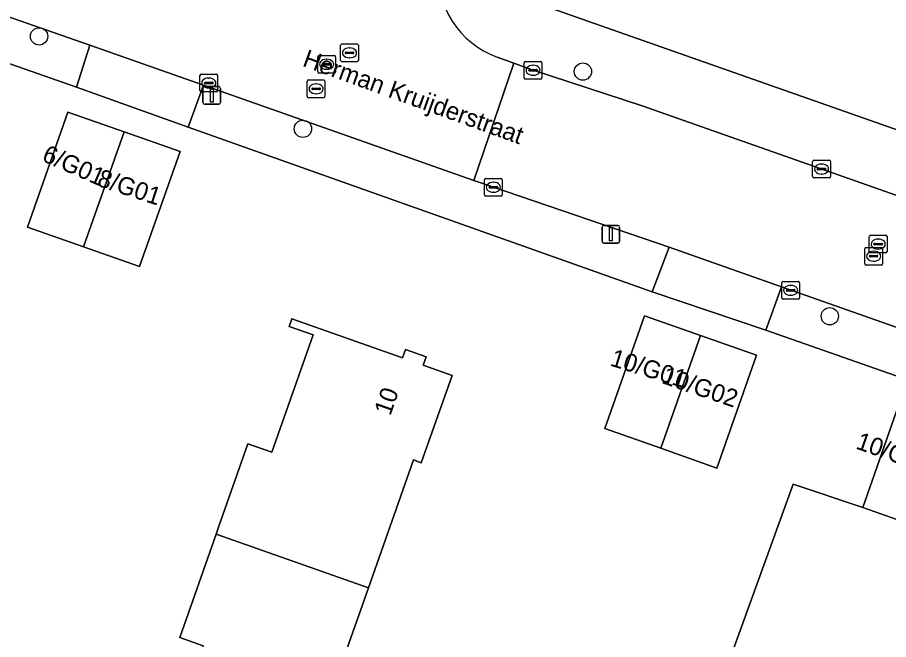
# Model space of a CAD drawing. Extents: x 163266 to 164362, y 381528 to 382286.
# Drawn here: x 163701.49 to 163750.69, y 381685.27 to 381720.39 of the extents above; entities that cross this region are included whole.
import ezdxf

# ---------------------------------------------------------------- set-up
doc = ezdxf.new("R2010")
doc.units = 0
for name, color, linetype in [('IMGEO_Boom', 7, 'Continuous'), ('IMGEO_Erf', 7, 'Continuous'), ('IMGEO_Groenvoorziening', 7, 'Continuous'), ('IMGEO_Kolk', 7, 'Continuous'), ('IMGEO_Lichtmast', 7, 'Continuous'), ('IMGEO_Openbare_ruimte_label', 7, 'Continuous'), ('IMGEO_Pand', 7, 'Continuous'), ('IMGEO_Pand_nummerreeks', 7, 'Continuous'), ('IMGEO_Rijbaan_lokaal_open', 7, 'Continuous'), ('IMGEO_Rioolput', 7, 'Continuous'), ('IMGEO_Voetpad_open', 7, 'Continuous')]:
    doc.layers.add(name, color=color, linetype=linetype)

msp = doc.modelspace()

# ---------------------------------------------------------------- linework, layer by layer
at = {"layer": 'IMGEO_Boom'}
for centre in [(163702.721, 381719.324), (163733.428, 381717.338), (163717.618, 381714.104), (163747.374, 381703.523)]:
    msp.add_circle(centre, 0.489, dxfattribs=at)
at = {"layer": 'IMGEO_Erf'}
for points in [[(163730.281, 381721.403), (163751.335, 381713.996), (163753.974, 381721.509), (163750.816, 381722.627), (163751.849, 381725.55), (163755.007, 381724.432), (163760.387, 381739.506), (163760.004, 381739.637), (163758.349, 381740.202), (163757.273, 381740.57), (163758.21, 381743.311), (163759.23, 381746.297), (163762.422, 381745.206), (163764.559, 381751.265), (163761.055, 381752.512), (163762.034, 381755.262), (163763.1, 381758.257), (163766.106, 381757.187), (163765.447, 381755.336), (163766.06, 381755.118), (163772.137, 381772.294)], [(163745.303, 381694.051), (163749.229, 381692.724), (163751.277, 381698.534), (163751.759, 381699.934), (163743.762, 381702.736), (163737.338, 381704.902), (163711.131, 381714.194), (163704.828, 381716.464), (163678.538, 381725.673), (163678.063, 381724.312), (163675.791, 381717.865), (163672.646, 381718.973), (163672.074, 381719.175), (163670.661, 381715.164), (163668.428, 381715.95), (163669.842, 381719.961), (163669.501, 381720.081), (163671.774, 381726.529), (163672.171, 381727.69), (163647.526, 381736.802), (163638.731, 381716.751), (163635.855, 381717.357), (163618.556, 381721)], [(163711.993, 381684.911), (163710.659, 381685.381), (163712.717, 381691.22), (163712.855, 381691.611), (163714.516, 381696.326), (163715.864, 381695.85), (163718.197, 381702.468), (163716.844, 381702.945), (163716.999, 381703.383), (163723.25, 381701.18), (163723.415, 381701.648), (163724.571, 381701.241), (163724.401, 381700.759), (163726.041, 381700.181), (163724.305, 381695.256), (163723.866, 381695.411), (163721.325, 381688.2), (163718.541, 381680.3)], [(163735.245, 381658.18), (163732.674, 381659.172), (163745.303, 381694.051)]]:
    msp.add_lwpolyline(points, dxfattribs=at)
for points in [[(163704.35, 381715.05), (163707.518, 381713.934), (163710.686, 381712.817), (163708.398, 381706.325), (163705.23, 381707.441), (163702.062, 381708.558)], [(163734.659, 381697.183), (163736.903, 381703.551), (163740.067, 381702.436), (163743.231, 381701.32), (163740.987, 381694.952), (163737.822, 381696.068)]]:
    msp.add_lwpolyline(points, close=True, dxfattribs=at)
at = {"layer": 'IMGEO_Groenvoorziening'}
msp.add_lwpolyline([(163786.431, 381687.36), (163786.311, 381687.532), (163785.889, 381687.845), (163785.054, 381688.219), (163774.893, 381691.766), (163774.456, 381690.384), (163772.402, 381684.557), (163769.505, 381685.578), (163766.609, 381686.599), (163763.712, 381687.62), (163760.816, 381688.64), (163757.919, 381689.661), (163755.022, 381690.682), (163752.126, 381691.703), (163749.229, 381692.724), (163745.303, 381694.051), (163732.674, 381659.172), (163738.545, 381663.071), (163741.092, 381665.064), (163743.582, 381666.907), (163746.827, 381668.861)], close=True, dxfattribs=at)
at = {"layer": 'IMGEO_Kolk'}
for p, q in [((163730.117, 381716.985), (163730.117, 381717.837)), ((163730.192, 381717.911), (163731.044, 381717.911)), ((163730.605, 381717.691), (163730.63, 381717.691)), ((163731.118, 381717.837), (163731.118, 381716.985)), ((163711.802, 381716.267), (163711.802, 381717.119)), ((163711.877, 381717.193), (163712.729, 381717.193)), ((163712.803, 381717.119), (163712.803, 381716.267)), ((163730.376, 381717.405), (163730.376, 381717.417)), ((163730.814, 381717.368), (163730.416, 381717.368)), ((163730.419, 381717.454), (163730.817, 381717.454)), ((163730.628, 381717.131), (163730.603, 381717.131)), ((163730.86, 381717.417), (163730.86, 381717.405)), ((163712.061, 381716.687), (163712.061, 381716.699)), ((163712.499, 381716.65), (163712.101, 381716.65)), ((163712.104, 381716.736), (163712.502, 381716.736)), ((163712.29, 381716.973), (163712.315, 381716.973)), ((163712.545, 381716.699), (163712.545, 381716.687)), ((163731.044, 381716.911), (163730.192, 381716.911)), ((163712.729, 381716.193), (163711.877, 381716.193)), ((163712.313, 381716.413), (163712.288, 381716.413)), ((163746.405, 381711.406), (163746.405, 381712.258)), ((163746.48, 381712.332), (163747.332, 381712.332)), ((163746.893, 381712.112), (163746.918, 381712.112)), ((163747.406, 381712.258), (163747.406, 381711.406)), ((163746.664, 381711.826), (163746.664, 381711.838)), ((163747.102, 381711.789), (163746.704, 381711.789)), ((163746.707, 381711.875), (163747.105, 381711.875)), ((163747.148, 381711.838), (163747.148, 381711.826)), ((163727.876, 381710.379), (163727.876, 381711.231)), ((163727.951, 381711.305), (163728.803, 381711.305)), ((163728.877, 381711.231), (163728.877, 381710.379)), ((163747.332, 381711.332), (163746.48, 381711.332)), ((163746.916, 381711.552), (163746.891, 381711.552)), ((163728.135, 381710.799), (163728.135, 381710.811)), ((163728.573, 381710.762), (163728.175, 381710.762)), ((163728.178, 381710.848), (163728.576, 381710.848)), ((163728.364, 381711.085), (163728.389, 381711.085)), ((163728.619, 381710.811), (163728.619, 381710.799)), ((163728.803, 381710.305), (163727.951, 381710.305)), ((163728.387, 381710.525), (163728.362, 381710.525)), ((163744.663, 381704.561), (163744.663, 381705.413)), ((163744.738, 381705.487), (163745.59, 381705.487)), ((163745.151, 381705.267), (163745.176, 381705.267)), ((163745.664, 381705.413), (163745.664, 381704.561)), ((163744.922, 381704.981), (163744.922, 381704.993)), ((163745.36, 381704.944), (163744.962, 381704.944)), ((163744.965, 381705.03), (163745.363, 381705.03)), ((163745.174, 381704.707), (163745.149, 381704.707)), ((163745.406, 381704.993), (163745.406, 381704.981)), ((163745.59, 381704.487), (163744.738, 381704.487))]:
    msp.add_line(p, q, dxfattribs=at)
for points in [[(163730.117, 381716.985), (163730.117, 381717.837)], [(163730.192, 381717.911), (163731.044, 381717.911)], [(163731.118, 381717.837), (163731.118, 381716.985)], [(163711.802, 381716.267), (163711.802, 381717.119)], [(163711.877, 381717.193), (163712.729, 381717.193)], [(163712.803, 381717.119), (163712.803, 381716.267)], [(163731.044, 381716.911), (163730.192, 381716.911)], [(163712.729, 381716.193), (163711.877, 381716.193)], [(163746.405, 381711.406), (163746.405, 381712.258)], [(163746.48, 381712.332), (163747.332, 381712.332)], [(163747.406, 381712.258), (163747.406, 381711.406)], [(163727.876, 381710.379), (163727.876, 381711.231)], [(163727.951, 381711.305), (163728.803, 381711.305)], [(163728.877, 381711.231), (163728.877, 381710.379)], [(163747.332, 381711.332), (163746.48, 381711.332)], [(163728.803, 381710.305), (163727.951, 381710.305)], [(163744.663, 381704.561), (163744.663, 381705.413)], [(163744.738, 381705.487), (163745.59, 381705.487)], [(163745.664, 381705.413), (163745.664, 381704.561)], [(163745.59, 381704.487), (163744.738, 381704.487)]]:
    msp.add_lwpolyline(points, dxfattribs=at)
for centre, radius, start, end in [((163730.194, 381717.835), 0.0765, 91.552, 178.448), ((163730.194, 381717.835), 0.0765, 91.552, 178.448), ((163731.042, 381717.835), 0.0765, 1.552, 88.448), ((163731.042, 381717.835), 0.0765, 1.552, 88.448), ((163711.879, 381717.117), 0.0765, 91.552, 178.448), ((163711.879, 381717.117), 0.0765, 91.552, 178.448), ((163712.727, 381717.117), 0.0765, 1.552, 88.448), ((163712.727, 381717.117), 0.0765, 1.552, 88.448), ((163730.416, 381717.414), 0.0403, 85.8775, 175.7526), ((163730.413, 381717.404), 0.0366, 178.938, 274.7102), ((163730.817, 381717.411), 0.043, 264.8664, 352.4533), ((163730.821, 381717.416), 0.0386, 1.7309, 96.639), ((163712.101, 381716.696), 0.0403, 85.8775, 175.7526), ((163712.098, 381716.686), 0.0366, 178.938, 274.7102), ((163712.502, 381716.693), 0.043, 264.8664, 352.4533), ((163712.506, 381716.698), 0.0386, 1.7309, 96.639), ((163730.194, 381716.987), 0.0765, 181.552, 268.448), ((163730.194, 381716.987), 0.0765, 181.552, 268.448), ((163731.042, 381716.987), 0.0765, 271.552, 358.448), ((163731.042, 381716.987), 0.0765, 271.552, 358.448), ((163711.879, 381716.269), 0.0765, 181.552, 268.448), ((163711.879, 381716.269), 0.0765, 181.552, 268.448), ((163712.727, 381716.269), 0.0765, 271.552, 358.448), ((163712.727, 381716.269), 0.0765, 271.552, 358.448), ((163746.482, 381712.256), 0.0765, 91.552, 178.448), ((163746.482, 381712.256), 0.0765, 91.552, 178.448), ((163747.33, 381712.256), 0.0765, 1.552, 88.448), ((163747.33, 381712.256), 0.0765, 1.552, 88.448), ((163746.704, 381711.835), 0.0403, 85.8775, 175.7526), ((163746.701, 381711.825), 0.0366, 178.938, 274.7102), ((163747.105, 381711.832), 0.043, 264.8664, 352.4533), ((163747.109, 381711.837), 0.0386, 1.7309, 96.639), ((163727.953, 381711.229), 0.0765, 91.552, 178.448), ((163727.953, 381711.229), 0.0765, 91.552, 178.448), ((163728.801, 381711.229), 0.0765, 1.552, 88.448), ((163728.801, 381711.229), 0.0765, 1.552, 88.448), ((163746.482, 381711.408), 0.0765, 181.552, 268.448), ((163746.482, 381711.408), 0.0765, 181.552, 268.448), ((163747.33, 381711.408), 0.0765, 271.552, 358.448), ((163747.33, 381711.408), 0.0765, 271.552, 358.448), ((163728.175, 381710.808), 0.0403, 85.8775, 175.7526), ((163728.172, 381710.798), 0.0366, 178.938, 274.7102), ((163728.576, 381710.805), 0.043, 264.8664, 352.4533), ((163728.58, 381710.81), 0.0386, 1.7309, 96.639), ((163727.953, 381710.381), 0.0765, 181.552, 268.448), ((163727.953, 381710.381), 0.0765, 181.552, 268.448), ((163728.801, 381710.381), 0.0765, 271.552, 358.448), ((163728.801, 381710.381), 0.0765, 271.552, 358.448), ((163744.74, 381705.411), 0.0765, 91.552, 178.448), ((163744.74, 381705.411), 0.0765, 91.552, 178.448), ((163745.588, 381705.411), 0.0765, 1.552, 88.448), ((163745.588, 381705.411), 0.0765, 1.552, 88.448), ((163744.962, 381704.99), 0.0403, 85.8775, 175.7526), ((163744.959, 381704.98), 0.0366, 178.938, 274.7102), ((163745.363, 381704.987), 0.043, 264.8664, 352.4533), ((163745.367, 381704.992), 0.0386, 1.7309, 96.639), ((163744.74, 381704.563), 0.0765, 181.552, 268.448), ((163744.74, 381704.563), 0.0765, 181.552, 268.448), ((163745.588, 381704.563), 0.0765, 271.552, 358.448), ((163745.588, 381704.563), 0.0765, 271.552, 358.448)]:
    msp.add_arc(centre, radius, start, end, dxfattribs=at)
for centre, major_axis, ratio, start_param, end_param in [((163730.604, 381717.411), (-0.387, 0.002), 0.722429, 4.712389, 7.853982), ((163730.629, 381717.411), (-0.39, 0.002), 0.717154, 1.570796, 4.712389), ((163712.289, 381716.693), (-0.387, 0.002), 0.722429, 4.712389, 7.853982), ((163712.314, 381716.693), (-0.39, 0.002), 0.717154, 1.570796, 4.712389), ((163746.892, 381711.832), (-0.387, 0.002), 0.722429, 4.712389, 7.853982), ((163746.917, 381711.832), (-0.39, 0.002), 0.717154, 1.570796, 4.712389), ((163728.363, 381710.805), (-0.387, 0.002), 0.722429, 4.712389, 7.853982), ((163728.388, 381710.805), (-0.39, 0.002), 0.717154, 1.570796, 4.712389), ((163745.15, 381704.987), (-0.387, 0.002), 0.722429, 4.712389, 7.853982), ((163745.175, 381704.987), (-0.39, 0.002), 0.717154, 1.570796, 4.712389)]:
    msp.add_ellipse(centre, major_axis=major_axis, ratio=ratio, start_param=start_param, end_param=end_param, dxfattribs=at)
at = {"layer": 'IMGEO_Lichtmast'}
for p, q in [((163711.97, 381715.587), (163711.97, 381716.387)), ((163711.97, 381716.387), (163711.97, 381715.587)), ((163712.07, 381716.487), (163712.86, 381716.487)), ((163712.86, 381716.487), (163712.07, 381716.487)), ((163712.96, 381716.387), (163712.96, 381715.587)), ((163712.96, 381715.587), (163712.96, 381716.387)), ((163712.86, 381715.487), (163712.07, 381715.487)), ((163712.07, 381715.487), (163712.86, 381715.487)), ((163734.614, 381708.649), (163735.404, 381708.649)), ((163735.404, 381708.649), (163734.614, 381708.649)), ((163734.514, 381707.749), (163734.514, 381708.549)), ((163734.514, 381708.549), (163734.514, 381707.749)), ((163735.504, 381708.549), (163735.504, 381707.749)), ((163735.504, 381707.749), (163735.504, 381708.549)), ((163735.404, 381707.649), (163734.614, 381707.649)), ((163734.614, 381707.649), (163735.404, 381707.649))]:
    msp.add_line(p, q, dxfattribs=at)
for points in [[(163712.39, 381716.362), (163712.54, 381716.362), (163712.54, 381715.612), (163712.39, 381715.612), (163712.39, 381716.362)], [(163734.934, 381708.524), (163735.084, 381708.524), (163735.084, 381707.774), (163734.934, 381707.774), (163734.934, 381708.524)]]:
    msp.add_lwpolyline(points, dxfattribs=at)
for centre, start, end in [((163712.07, 381716.387), 90, 180), ((163712.07, 381716.387), 90, 180), ((163712.86, 381716.387), 0, 90), ((163712.86, 381716.387), 360, 90), ((163712.07, 381715.587), 180, 270), ((163712.07, 381715.587), 180, 270), ((163712.86, 381715.587), 270, 0), ((163712.86, 381715.587), 270, 0), ((163734.614, 381708.549), 90, 180), ((163734.614, 381708.549), 90, 180), ((163735.404, 381708.549), 0, 90), ((163735.404, 381708.549), 360, 90), ((163734.614, 381707.749), 180, 270), ((163734.614, 381707.749), 180, 270), ((163735.404, 381707.749), 270, 0), ((163735.404, 381707.749), 270, 0)]:
    msp.add_arc(centre, 0.1, start, end, dxfattribs=at)
at = {"layer": 'IMGEO_Pand'}
for points in [[(163707.518, 381713.934), (163704.35, 381715.05), (163702.062, 381708.558), (163705.23, 381707.441)], [(163707.518, 381713.934), (163705.23, 381707.441), (163708.398, 381706.325), (163710.686, 381712.817)], [(163721.325, 381688.2), (163723.866, 381695.411), (163724.305, 381695.256), (163726.041, 381700.181), (163724.401, 381700.759), (163724.571, 381701.241), (163723.415, 381701.648), (163723.25, 381701.18), (163716.999, 381703.383), (163716.844, 381702.945), (163718.197, 381702.468), (163715.864, 381695.85), (163714.516, 381696.326), (163712.855, 381691.611), (163712.717, 381691.22)], [(163737.822, 381696.068), (163740.067, 381702.436), (163736.903, 381703.551), (163734.659, 381697.183)], [(163737.822, 381696.068), (163740.987, 381694.952), (163743.231, 381701.32), (163740.067, 381702.436)], [(163752.126, 381691.703), (163754.174, 381697.515), (163751.277, 381698.534), (163749.229, 381692.724)], [(163721.325, 381688.2), (163712.717, 381691.22), (163710.659, 381685.381), (163711.993, 381684.911), (163709.658, 381678.288), (163708.349, 381678.765), (163708.226, 381678.415), (163714.442, 381676.224), (163714.254, 381675.689), (163715.441, 381675.271), (163715.635, 381675.821), (163717.309, 381675.231), (163719.034, 381680.126), (163718.541, 381680.3)]]:
    msp.add_lwpolyline(points, close=True, dxfattribs=at)
at = {"layer": 'IMGEO_Rijbaan_lokaal_open'}
for points in [[(163701.495, 381727.796), (163699.958, 381728.351), (163697.64, 381721.621), (163705.584, 381718.826), (163712, 381716.568), (163727.274, 381711.194), (163729.531, 381717.818), (163728.582, 381718.152)], [(163772.976, 381702.56), (163770.962, 381703.367), (163761.526, 381706.688), (163736.775, 381715.394), (163730.618, 381717.411), (163729.531, 381717.818), (163727.274, 381711.194), (163728.377, 381710.805), (163738.302, 381707.424), (163744.653, 381705.184), (163752.662, 381702.365), (163775.707, 381694.245), (163775.935, 381694.11), (163781.991, 381691.984), (163786.943, 381690.215), (163786.955, 381690.211), (163788.981, 381696.076), (163788.902, 381696.202), (163788.683, 381696.565), (163788.503, 381696.878), (163788.218, 381697.423)]]:
    msp.add_lwpolyline(points, dxfattribs=at)
msp.add_arc((163730.36, 381722.961), 5.127, 175.8918, 249.7129, dxfattribs=at)
at = {"layer": 'IMGEO_Rioolput'}
for p, q in [((163719.748, 381717.968), (163719.748, 381718.82)), ((163719.823, 381718.894), (163720.675, 381718.894)), ((163720.236, 381718.674), (163720.261, 381718.674)), ((163720.749, 381718.82), (163720.749, 381717.968)), ((163718.453, 381717.323), (163718.453, 381718.175)), ((163718.528, 381718.249), (163719.38, 381718.249)), ((163718.941, 381718.029), (163718.966, 381718.029)), ((163719.454, 381718.175), (163719.454, 381717.323)), ((163720.007, 381718.388), (163720.007, 381718.4)), ((163720.445, 381718.351), (163720.047, 381718.351)), ((163720.05, 381718.437), (163720.448, 381718.437)), ((163720.259, 381718.114), (163720.234, 381718.114)), ((163720.491, 381718.4), (163720.491, 381718.388)), ((163718.712, 381717.743), (163718.712, 381717.755)), ((163719.15, 381717.706), (163718.752, 381717.706)), ((163718.755, 381717.792), (163719.153, 381717.792)), ((163719.196, 381717.755), (163719.196, 381717.743)), ((163720.675, 381717.894), (163719.823, 381717.894)), ((163719.38, 381717.249), (163718.528, 381717.249)), ((163718.964, 381717.469), (163718.939, 381717.469)), ((163717.863, 381715.935), (163717.863, 381716.787)), ((163717.938, 381716.861), (163718.79, 381716.861)), ((163718.351, 381716.641), (163718.376, 381716.641)), ((163718.864, 381716.787), (163718.864, 381715.935)), ((163718.122, 381716.355), (163718.122, 381716.367)), ((163718.56, 381716.318), (163718.162, 381716.318)), ((163718.165, 381716.404), (163718.563, 381716.404)), ((163718.374, 381716.081), (163718.349, 381716.081)), ((163718.606, 381716.367), (163718.606, 381716.355)), ((163718.79, 381715.861), (163717.938, 381715.861)), ((163749.605, 381707.17), (163749.605, 381708.022)), ((163749.68, 381708.096), (163750.532, 381708.096)), ((163750.093, 381707.876), (163750.118, 381707.876)), ((163750.606, 381708.022), (163750.606, 381707.17)), ((163749.348, 381706.486), (163749.348, 381707.338)), ((163749.423, 381707.412), (163750.275, 381707.412)), ((163749.836, 381707.192), (163749.861, 381707.192)), ((163749.864, 381707.59), (163749.864, 381707.602)), ((163750.302, 381707.553), (163749.904, 381707.553)), ((163749.907, 381707.639), (163750.305, 381707.639)), ((163750.116, 381707.316), (163750.091, 381707.316)), ((163750.348, 381707.602), (163750.348, 381707.59)), ((163750.349, 381707.338), (163750.349, 381706.486)), ((163749.607, 381706.906), (163749.607, 381706.918)), ((163750.045, 381706.869), (163749.647, 381706.869)), ((163749.65, 381706.955), (163750.048, 381706.955)), ((163750.532, 381707.096), (163749.68, 381707.096)), ((163750.091, 381706.918), (163750.091, 381706.906)), ((163750.275, 381706.412), (163749.423, 381706.412)), ((163749.859, 381706.632), (163749.834, 381706.632))]:
    msp.add_line(p, q, dxfattribs=at)
for points in [[(163719.748, 381717.968), (163719.748, 381718.82)], [(163719.823, 381718.894), (163720.675, 381718.894)], [(163720.749, 381718.82), (163720.749, 381717.968)], [(163718.453, 381717.323), (163718.453, 381718.175)], [(163718.528, 381718.249), (163719.38, 381718.249)], [(163719.454, 381718.175), (163719.454, 381717.323)], [(163720.675, 381717.894), (163719.823, 381717.894)], [(163719.38, 381717.249), (163718.528, 381717.249)], [(163717.863, 381715.935), (163717.863, 381716.787)], [(163717.938, 381716.861), (163718.79, 381716.861)], [(163718.864, 381716.787), (163718.864, 381715.935)], [(163718.79, 381715.861), (163717.938, 381715.861)], [(163749.605, 381707.17), (163749.605, 381708.022)], [(163749.68, 381708.096), (163750.532, 381708.096)], [(163750.606, 381708.022), (163750.606, 381707.17)], [(163749.348, 381706.486), (163749.348, 381707.338)], [(163749.423, 381707.412), (163750.275, 381707.412)], [(163750.349, 381707.338), (163750.349, 381706.486)], [(163750.532, 381707.096), (163749.68, 381707.096)], [(163750.275, 381706.412), (163749.423, 381706.412)]]:
    msp.add_lwpolyline(points, dxfattribs=at)
for centre, radius, start, end in [((163719.825, 381718.818), 0.0765, 91.552, 178.448), ((163719.825, 381718.818), 0.0765, 91.552, 178.448), ((163720.673, 381718.818), 0.0765, 1.552, 88.448), ((163720.673, 381718.818), 0.0765, 1.552, 88.448), ((163718.53, 381718.173), 0.0765, 91.552, 178.448), ((163718.53, 381718.173), 0.0765, 91.552, 178.448), ((163719.378, 381718.173), 0.0765, 1.552, 88.448), ((163719.378, 381718.173), 0.0765, 1.552, 88.448), ((163720.047, 381718.397), 0.0403, 85.8775, 175.7526), ((163720.044, 381718.387), 0.0366, 178.938, 274.7102), ((163720.448, 381718.394), 0.043, 264.8664, 352.4533), ((163720.452, 381718.399), 0.0386, 1.7309, 96.639), ((163718.752, 381717.752), 0.0403, 85.8775, 175.7526), ((163718.749, 381717.742), 0.0366, 178.938, 274.7102), ((163719.153, 381717.749), 0.043, 264.8664, 352.4533), ((163719.157, 381717.754), 0.0386, 1.7309, 96.639), ((163719.825, 381717.97), 0.0765, 181.552, 268.448), ((163719.825, 381717.97), 0.0765, 181.552, 268.448), ((163720.673, 381717.97), 0.0765, 271.552, 358.448), ((163720.673, 381717.97), 0.0765, 271.552, 358.448), ((163718.53, 381717.325), 0.0765, 181.552, 268.448), ((163718.53, 381717.325), 0.0765, 181.552, 268.448), ((163719.378, 381717.325), 0.0765, 271.552, 358.448), ((163719.378, 381717.325), 0.0765, 271.552, 358.448), ((163717.94, 381716.785), 0.0765, 91.552, 178.448), ((163717.94, 381716.785), 0.0765, 91.552, 178.448), ((163718.788, 381716.785), 0.0765, 1.552, 88.448), ((163718.788, 381716.785), 0.0765, 1.552, 88.448), ((163718.162, 381716.364), 0.0403, 85.8775, 175.7526), ((163718.159, 381716.354), 0.0366, 178.938, 274.7102), ((163718.563, 381716.361), 0.043, 264.8664, 352.4533), ((163718.567, 381716.366), 0.0386, 1.7309, 96.639), ((163717.94, 381715.937), 0.0765, 181.552, 268.448), ((163717.94, 381715.937), 0.0765, 181.552, 268.448), ((163718.788, 381715.937), 0.0765, 271.552, 358.448), ((163718.788, 381715.937), 0.0765, 271.552, 358.448), ((163749.682, 381708.02), 0.0765, 91.552, 178.448), ((163749.682, 381708.02), 0.0765, 91.552, 178.448), ((163750.53, 381708.02), 0.0765, 1.552, 88.448), ((163750.53, 381708.02), 0.0765, 1.552, 88.448), ((163749.425, 381707.336), 0.0765, 91.552, 178.448), ((163749.425, 381707.336), 0.0765, 91.552, 178.448), ((163749.682, 381707.172), 0.0765, 181.552, 268.448), ((163749.682, 381707.172), 0.0765, 181.552, 268.448), ((163749.904, 381707.599), 0.0403, 85.8775, 175.7526), ((163749.901, 381707.589), 0.0366, 178.938, 274.7102), ((163750.273, 381707.336), 0.0765, 1.552, 88.448), ((163750.273, 381707.336), 0.0765, 1.552, 88.448), ((163750.305, 381707.596), 0.043, 264.8664, 352.4533), ((163750.309, 381707.601), 0.0386, 1.7309, 96.639), ((163750.53, 381707.172), 0.0765, 271.552, 358.448), ((163750.53, 381707.172), 0.0765, 271.552, 358.448), ((163749.647, 381706.915), 0.0403, 85.8775, 175.7526), ((163749.644, 381706.905), 0.0366, 178.938, 274.7102), ((163750.048, 381706.912), 0.043, 264.8664, 352.4533), ((163750.052, 381706.917), 0.0386, 1.7309, 96.639), ((163749.425, 381706.488), 0.0765, 181.552, 268.448), ((163749.425, 381706.488), 0.0765, 181.552, 268.448), ((163750.273, 381706.488), 0.0765, 271.552, 358.448), ((163750.273, 381706.488), 0.0765, 271.552, 358.448)]:
    msp.add_arc(centre, radius, start, end, dxfattribs=at)
for centre, major_axis, ratio, start_param, end_param in [((163720.235, 381718.394), (-0.387, 0.002), 0.722429, 4.712389, 7.853982), ((163720.26, 381718.394), (-0.39, 0.002), 0.717154, 1.570796, 4.712389), ((163718.94, 381717.749), (-0.387, 0.002), 0.722429, 4.712389, 7.853982), ((163718.965, 381717.749), (-0.39, 0.002), 0.717154, 1.570796, 4.712389), ((163718.35, 381716.361), (-0.387, 0.002), 0.722429, 4.712389, 7.853982), ((163718.375, 381716.361), (-0.39, 0.002), 0.717154, 1.570796, 4.712389), ((163750.092, 381707.596), (-0.387, 0.002), 0.722429, 4.712389, 7.853982), ((163750.117, 381707.596), (-0.39, 0.002), 0.717154, 1.570796, 4.712389), ((163749.835, 381706.912), (-0.387, 0.002), 0.722429, 4.712389, 7.853982), ((163749.86, 381706.912), (-0.39, 0.002), 0.717154, 1.570796, 4.712389)]:
    msp.add_ellipse(centre, major_axis=major_axis, ratio=ratio, start_param=start_param, end_param=end_param, dxfattribs=at)
at = {"layer": 'IMGEO_Voetpad_open'}
for points in [[(163693.576, 381723.182), (163679.468, 381728.152), (163678.538, 381725.673), (163704.828, 381716.464), (163705.584, 381718.826), (163697.64, 381721.621)], [(163705.584, 381718.826), (163704.828, 381716.464), (163711.131, 381714.194), (163712, 381716.568)], [(163727.274, 381711.194), (163712, 381716.568), (163711.131, 381714.194), (163737.338, 381704.902), (163738.302, 381707.424), (163728.377, 381710.805)], [(163743.762, 381702.736), (163744.653, 381705.184), (163738.302, 381707.424), (163737.338, 381704.902)], [(163751.759, 381699.934), (163752.662, 381702.365), (163744.653, 381705.184), (163743.762, 381702.736)]]:
    msp.add_lwpolyline(points, close=True, dxfattribs=at)
for points in [[(163752.72, 381713.509), (163751.335, 381713.996), (163730.281, 381721.403)], [(163728.582, 381718.152), (163729.531, 381717.818), (163730.618, 381717.411), (163736.775, 381715.394), (163761.526, 381706.688), (163770.962, 381703.367), (163772.976, 381702.56), (163774.563, 381702.061)]]:
    msp.add_lwpolyline(points, dxfattribs=at)
msp.add_arc((163730.36, 381722.961), 5.127, 175.8918, 249.7129, dxfattribs=at)

# ---------------------------------------------------------------- texts
at = {"layer": 'IMGEO_Openbare_ruimte_label'}
msp.add_text('Herman Kruijderstraat', height=1, rotation=340.1343, dxfattribs=at).set_placement((163717.54, 381717.667))
at = {"layer": 'IMGEO_Pand_nummerreeks'}
for s, rotation, p in [('6/G01', 336.2752, (163702.823, 381712.32)), ('8/G01', 341.8293, (163705.947, 381710.905)), ('10/G01', 343.0361, (163734.912, 381700.748)), ('10/G02', 341.2519, (163737.818, 381699.765)), ('10', 70.5831, (163722.553, 381697.866)), ('10/G03', 340.6533, (163748.785, 381696.067))]:
    msp.add_text(s, height=1, rotation=rotation, dxfattribs=at).set_placement(p)

doc.saveas('drawing.dxf')
